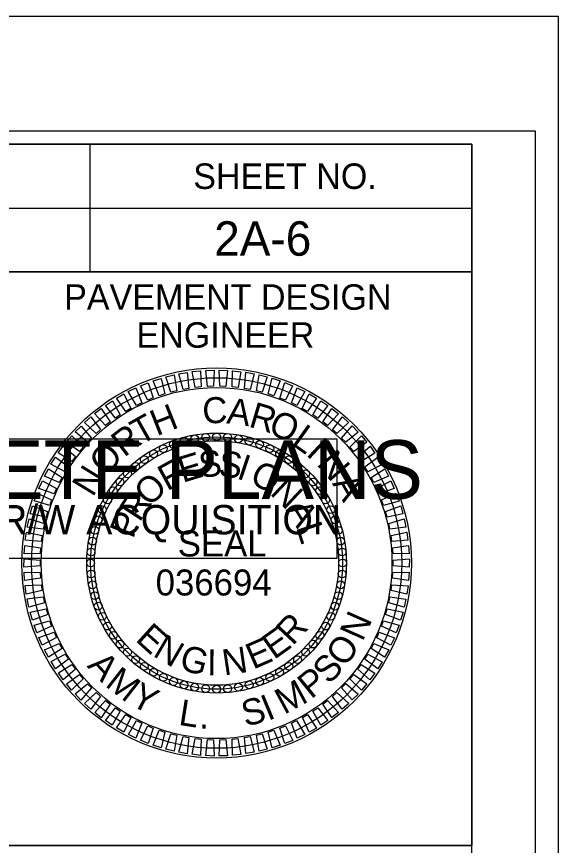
# Model space of a CAD drawing. Extents: x 958711 to 962106, y 831169 to 840840.
# Drawn here: x 960288.4 to 960394.8, y 834555.5 to 834718.1 of the extents above; entities that cross this region are included whole.
import ezdxf

# ---------------------------------------------------------------- set-up
doc = ezdxf.new("R2010")
doc.units = 0
for name, color, linetype in [('Old_Level_1', 7, 'Continuous'), ('Sheet Data Field CELL', 7, 'Continuous'), ('Sheet PE Seal Cell', 7, 'Continuous'), ('Sheet Plot Border Inside CELL', 7, 'Continuous'), ('Sheet Plot Border Outside CELL', 7, 'Continuous'), ('Sheet Sticker Exception Certification CELL', 7, 'Continuous'), ('Sheet Sticker Incomplete CELL', 7, 'Continuous'), ('Sheet Typical CELL', 7, 'Continuous')]:
    doc.layers.add(name, color=color, linetype=linetype)

msp = doc.modelspace()

# ---------------------------------------------------------------- linework, layer by layer
at = {"layer": 'Sheet PE Seal Cell'}
for points in [[(960323.48, 834645.34), (960322.91, 834648.47), (960324.55, 834648.61), (960324.64, 834645.47)], [(960325.89, 834645.55), (960325.54, 834648.71), (960327.19, 834648.74), (960327.06, 834645.6)], [(960328.31, 834645.59), (960328.18, 834648.77), (960329.83, 834648.68), (960329.48, 834645.56)], [(960330.73, 834645.46), (960330.82, 834648.64), (960332.46, 834648.44), (960331.89, 834645.35)], [(960333.13, 834645.16), (960333.44, 834648.33), (960335.06, 834648.02), (960334.28, 834644.97)], [(960316.42, 834643.71), (960315.21, 834646.66), (960316.78, 834647.14), (960317.52, 834644.08)], [(960318.73, 834644.42), (960317.73, 834647.44), (960319.34, 834647.81), (960319.86, 834644.71)], [(960321.09, 834644.96), (960320.3, 834648.05), (960321.93, 834648.3), (960322.24, 834645.17)], [(960335.51, 834644.7), (960336.04, 834647.84), (960337.63, 834647.41), (960336.64, 834644.43)], [(960337.84, 834644.07), (960338.59, 834647.17), (960340.15, 834646.63), (960338.95, 834643.72)], [(960311.96, 834641.83), (960310.35, 834644.57), (960311.85, 834645.27), (960313.01, 834642.34)], [(960314.16, 834642.85), (960312.74, 834645.7), (960314.28, 834646.29), (960315.23, 834643.29)], [(960340.13, 834643.28), (960341.1, 834646.32), (960342.61, 834645.67), (960341.21, 834642.85)], [(960342.36, 834642.34), (960343.53, 834645.3), (960345, 834644.55), (960343.41, 834641.83)], [(960309.84, 834640.65), (960308.05, 834643.28), (960309.49, 834644.08), (960310.85, 834641.24)], [(960344.51, 834641.24), (960345.89, 834644.11), (960347.3, 834643.26), (960345.53, 834640.66)], [(960307.81, 834639.34), (960305.84, 834641.83), (960307.22, 834642.73), (960308.78, 834640)], [(960346.59, 834639.99), (960348.16, 834642.75), (960349.51, 834641.81), (960347.56, 834639.34)], [(960305.88, 834637.88), (960303.74, 834640.24), (960305.05, 834641.23), (960306.79, 834638.61)], [(960348.57, 834638.6), (960350.33, 834641.25), (960351.61, 834640.21), (960349.49, 834637.89)], [(960304.05, 834636.3), (960301.75, 834638.49), (960302.99, 834639.57), (960304.91, 834637.08)], [(960350.45, 834637.07), (960352.39, 834639.59), (960353.6, 834638.47), (960351.32, 834636.3)], [(960302.34, 834634.59), (960299.89, 834636.62), (960301.06, 834637.78), (960303.14, 834635.43)], [(960352.22, 834635.42), (960354.33, 834637.8), (960355.46, 834636.59), (960353.03, 834634.59)], [(960300.75, 834632.76), (960298.16, 834634.62), (960299.25, 834635.86), (960301.49, 834633.66)], [(960353.87, 834633.65), (960356.14, 834635.88), (960357.18, 834634.59), (960354.62, 834632.76)], [(960299.29, 834630.83), (960296.58, 834632.5), (960297.58, 834633.82), (960299.97, 834631.78)], [(960355.39, 834631.77), (960357.82, 834633.83), (960358.76, 834632.48), (960356.08, 834630.83)], [(960297.97, 834628.8), (960295.15, 834630.28), (960296.05, 834631.66), (960298.58, 834629.79)], [(960356.78, 834629.79), (960359.34, 834631.67), (960360.19, 834630.26), (960357.4, 834628.8)], [(960296.8, 834626.68), (960293.88, 834627.96), (960294.68, 834629.4), (960297.34, 834627.72)], [(960358.02, 834627.71), (960360.71, 834629.41), (960361.46, 834627.94), (960358.57, 834626.68)], [(960295.77, 834624.49), (960292.78, 834625.56), (960293.47, 834627.06), (960296.24, 834625.56)], [(960359.12, 834625.55), (960361.92, 834627.07), (960362.56, 834625.55), (960359.6, 834624.49)], [(960294.91, 834622.23), (960291.84, 834623.09), (960292.43, 834624.63), (960295.3, 834623.33)], [(960360.06, 834623.32), (960362.96, 834624.64), (960363.5, 834623.08), (960360.47, 834622.23)], [(960294.2, 834619.92), (960291.08, 834620.56), (960291.56, 834622.14), (960294.51, 834621.04)], [(960360.85, 834621.04), (960363.83, 834622.14), (960364.26, 834620.55), (960361.18, 834619.92)], [(960293.65, 834617.56), (960290.5, 834617.98), (960290.87, 834619.59), (960293.89, 834618.7)], [(960361.47, 834618.7), (960364.53, 834619.59), (960364.84, 834617.98), (960361.72, 834617.56)], [(960293.27, 834615.17), (960290.09, 834615.37), (960290.35, 834617), (960293.42, 834616.33)], [(960361.93, 834616.32), (960365.04, 834617), (960365.24, 834615.37), (960362.1, 834615.17)], [(960293.06, 834612.76), (960289.87, 834612.74), (960290.02, 834614.38), (960293.13, 834613.92)], [(960362.23, 834613.92), (960365.38, 834614.38), (960365.46, 834612.74), (960362.32, 834612.76)], [(960293.01, 834610.34), (960289.84, 834610.1), (960289.87, 834611.75), (960293.01, 834611.5)], [(960362.35, 834611.5), (960365.53, 834611.74), (960365.5, 834610.1), (960362.36, 834610.34)], [(960293.14, 834607.92), (960289.99, 834607.46), (960289.9, 834609.11), (960293.05, 834609.08)], [(960362.31, 834609.08), (960365.49, 834609.1), (960365.35, 834607.46), (960362.23, 834607.92)], [(960293.43, 834605.52), (960290.32, 834604.84), (960290.12, 834606.48), (960293.26, 834606.67)], [(960362.1, 834606.67), (960365.27, 834606.47), (960365.01, 834604.84), (960361.94, 834605.52)], [(960293.89, 834603.14), (960290.84, 834602.25), (960290.52, 834603.87), (960293.64, 834604.28)], [(960361.72, 834604.28), (960364.87, 834603.86), (960364.5, 834602.25), (960361.48, 834603.14)], [(960294.52, 834600.81), (960291.53, 834599.7), (960291.11, 834601.29), (960294.19, 834601.92)], [(960361.17, 834601.92), (960364.29, 834601.28), (960363.8, 834599.7), (960360.86, 834600.8)], [(960295.3, 834598.52), (960292.4, 834597.2), (960291.87, 834598.76), (960294.9, 834599.61)], [(960360.46, 834599.61), (960363.53, 834598.75), (960362.93, 834597.21), (960360.07, 834598.51)], [(960296.25, 834596.29), (960293.45, 834594.78), (960292.8, 834596.29), (960295.77, 834597.35)], [(960359.59, 834597.35), (960362.59, 834596.28), (960361.89, 834594.79), (960359.12, 834596.28)], [(960297.34, 834594.13), (960294.66, 834592.43), (960293.91, 834593.9), (960296.79, 834595.16)], [(960358.57, 834595.16), (960361.48, 834593.88), (960360.68, 834592.44), (960358.03, 834594.13)], [(960298.59, 834592.06), (960296.03, 834590.17), (960295.18, 834591.58), (960297.97, 834593.04)], [(960357.39, 834593.04), (960360.21, 834591.56), (960359.31, 834590.18), (960356.78, 834592.05)], [(960299.98, 834590.07), (960297.55, 834588.01), (960296.61, 834589.36), (960299.29, 834591.01)], [(960356.07, 834591.01), (960358.78, 834589.34), (960357.79, 834588.03), (960355.39, 834590.07)], [(960301.5, 834588.19), (960299.22, 834585.97), (960298.19, 834587.25), (960300.74, 834589.08)], [(960354.61, 834589.08), (960357.2, 834587.23), (960356.12, 834585.98), (960353.87, 834588.18)], [(960303.15, 834586.42), (960301.03, 834584.04), (960299.91, 834585.25), (960302.33, 834587.25)], [(960353.03, 834587.26), (960355.48, 834585.22), (960354.31, 834584.06), (960352.22, 834586.41)], [(960304.92, 834584.77), (960302.97, 834582.25), (960301.77, 834583.37), (960304.05, 834585.54)], [(960351.31, 834585.55), (960353.62, 834583.35), (960352.37, 834582.27), (960350.45, 834584.76)], [(960306.8, 834583.24), (960305.03, 834580.59), (960303.75, 834581.63), (960305.87, 834583.95)], [(960349.49, 834583.96), (960351.63, 834581.61), (960350.31, 834580.61), (960348.57, 834583.24)], [(960308.78, 834581.85), (960307.2, 834579.09), (960305.85, 834580.03), (960307.81, 834582.5)], [(960347.55, 834582.5), (960349.53, 834580.01), (960348.14, 834579.11), (960346.59, 834581.85)], [(960310.85, 834580.61), (960309.47, 834577.74), (960308.06, 834578.59), (960309.84, 834581.18)], [(960345.52, 834581.19), (960347.32, 834578.56), (960345.87, 834577.76), (960344.52, 834580.6)], [(960313.01, 834579.51), (960311.83, 834576.55), (960310.36, 834577.3), (960311.96, 834580.01)], [(960315.23, 834578.56), (960314.27, 834575.52), (960312.75, 834576.17), (960314.15, 834578.99)], [(960341.21, 834578.99), (960342.62, 834576.14), (960341.08, 834575.55), (960340.13, 834578.55)], [(960343.4, 834580.02), (960345.01, 834577.27), (960343.52, 834576.57), (960342.36, 834579.5)], [(960317.52, 834577.77), (960316.77, 834574.68), (960315.21, 834575.21), (960316.41, 834578.12)], [(960319.86, 834577.14), (960319.33, 834574), (960317.73, 834574.43), (960318.73, 834577.42)], [(960322.24, 834576.68), (960321.92, 834573.51), (960320.3, 834573.82), (960321.09, 834576.87)], [(960334.28, 834576.88), (960335.06, 834573.8), (960333.44, 834573.54), (960333.13, 834576.67)], [(960336.63, 834577.42), (960337.64, 834574.4), (960336.03, 834574.03), (960335.51, 834577.13)], [(960338.95, 834578.13), (960340.16, 834575.18), (960338.58, 834574.7), (960337.84, 834577.76)], [(960324.64, 834576.38), (960324.55, 834573.2), (960322.91, 834573.4), (960323.48, 834576.5)], [(960327.05, 834576.25), (960327.18, 834573.07), (960325.54, 834573.16), (960325.89, 834576.29)], [(960329.47, 834576.29), (960329.83, 834573.13), (960328.18, 834573.1), (960328.31, 834576.24)], [(960331.88, 834576.5), (960332.46, 834573.37), (960330.81, 834573.23), (960330.73, 834576.37)]]:
    msp.add_lwpolyline(points, close=True, dxfattribs=at)
for centre, radius in [((960327.68, 834610.92), 38.25), ((960327.68, 834610.92), 36.34), ((960327.68, 834610.92), 34.43), ((960327.68, 834610.92), 25.5), ((960327.68, 834610.92), 24.74), ((960321.28, 834634.82), 0.765), ((960323.39, 834635.28), 0.765), ((960325.53, 834635.56), 0.765), ((960327.68, 834635.66), 0.765), ((960329.84, 834635.56), 0.765), ((960331.98, 834635.28), 0.765), ((960334.09, 834634.82), 0.765), ((960327.68, 834610.92), 23.97), ((960317.23, 834633.34), 0.765), ((960319.22, 834634.17), 0.765), ((960336.14, 834634.17), 0.765), ((960338.14, 834633.34), 0.765), ((960315.31, 834632.34), 0.765), ((960340.05, 834632.34), 0.765), ((960311.78, 834629.87), 0.765), ((960313.49, 834631.18), 0.765), ((960341.87, 834631.18), 0.765), ((960343.58, 834629.87), 0.765), ((960310.19, 834628.41), 0.765), ((960345.17, 834628.41), 0.765), ((960308.73, 834626.82), 0.765), ((960346.63, 834626.82), 0.765), ((960307.42, 834625.11), 0.765), ((960347.95, 834625.11), 0.765), ((960306.26, 834623.29), 0.765), ((960349.11, 834623.29), 0.765), ((960305.26, 834621.38), 0.765), ((960350.1, 834621.38), 0.765), ((960304.44, 834619.38), 0.765), ((960350.93, 834619.38), 0.765), ((960303.79, 834617.32), 0.765), ((960351.58, 834617.32), 0.765), ((960303.32, 834615.22), 0.765), ((960352.04, 834615.22), 0.765), ((960303.04, 834613.08), 0.765), ((960352.33, 834613.08), 0.765), ((960302.95, 834610.92), 0.765), ((960352.42, 834610.92), 0.765), ((960303.04, 834608.76), 0.765), ((960352.33, 834608.76), 0.765), ((960303.32, 834606.63), 0.765), ((960352.04, 834606.63), 0.765), ((960303.79, 834604.52), 0.765), ((960351.58, 834604.52), 0.765), ((960304.44, 834602.46), 0.765), ((960350.93, 834602.46), 0.765), ((960305.26, 834600.47), 0.765), ((960350.1, 834600.47), 0.765), ((960306.26, 834598.55), 0.765), ((960349.11, 834598.55), 0.765), ((960307.42, 834596.73), 0.765), ((960347.95, 834596.73), 0.765), ((960308.73, 834595.02), 0.765), ((960346.63, 834595.02), 0.765), ((960310.19, 834593.43), 0.765), ((960345.17, 834593.43), 0.765), ((960311.78, 834591.97), 0.765), ((960313.49, 834590.66), 0.765), ((960341.87, 834590.66), 0.765), ((960343.58, 834591.97), 0.765), ((960315.31, 834589.5), 0.765), ((960340.05, 834589.5), 0.765), ((960317.23, 834588.5), 0.765), ((960319.22, 834587.68), 0.765), ((960336.14, 834587.68), 0.765), ((960338.14, 834588.5), 0.765), ((960321.28, 834587.03), 0.765), ((960323.39, 834586.56), 0.765), ((960325.53, 834586.28), 0.765), ((960327.68, 834586.18), 0.765), ((960329.84, 834586.28), 0.765), ((960331.98, 834586.56), 0.765), ((960334.09, 834587.03), 0.765)]:
    msp.add_circle(centre, radius, dxfattribs=at)
at = {"layer": 'Sheet Plot Border Inside CELL'}
msp.add_lwpolyline([(960390.3, 834695.64), (958723.8, 834695.64), (958723.8, 833640.54), (960390.3, 833640.54)], close=True, dxfattribs=at)
at = {"layer": 'Sheet Plot Border Outside CELL'}
msp.add_lwpolyline([(960394.8, 834718.09), (958710.8, 834718.09), (958710.8, 833618.09), (960394.8, 833618.09)], close=True, dxfattribs=at)
at = {"layer": 'Sheet Sticker Exception Certification CELL'}
msp.add_line((960177.75, 834555.54), (960377.79, 834555.54), dxfattribs=at)
at = {"layer": 'Sheet Sticker Incomplete CELL'}
msp.add_lwpolyline([(960204.3, 834611.79), (960204.3, 834635.29), (960351.3, 834635.29), (960351.3, 834611.79)], close=True, dxfattribs=at)
at = {"layer": 'Sheet Typical CELL'}
for p, q in [((960302.8, 834693.04), (960302.8, 834668.04)), ((960177.75, 834680.54), (960377.8, 834680.54))]:
    msp.add_line(p, q, dxfattribs=at)
for points in [[(960377.8, 834693.09), (958877.8, 834693.09), (958877.8, 833643.09), (960377.8, 833643.09)], [(960177.75, 834693.09), (960377.8, 834693.09), (960377.8, 834668.04), (960177.75, 834668.04)], [(960277.8, 834668.04), (960377.8, 834668.04), (960377.8, 834555.54), (960277.8, 834555.54)]]:
    msp.add_lwpolyline(points, close=True, dxfattribs=at)

# ---------------------------------------------------------------- texts
at = {"layer": 'Old_Level_1'}
for s, rotation, p in [('N', 66.0368, (960356.35, 834595.37)), ('O', 55.3117, (960352.96, 834590.3)), ('A', 312.9092, (960302.12, 834590.66)), ('S', 47.1983, (960349.8, 834586.94)), ('M', 321.9567, (960305.62, 834586.9)), ('P', 39.2185, (960346.25, 834584.11)), ('Y', 332.6628, (960310.47, 834583.22)), ('M', 28.5124, (960340.95, 834581.12)), ('I', 22.5724, (960337.79, 834579.91)), ('L', 351.0246, (960320.07, 834579.2)), ('S', 14.4591, (960333.32, 834578.79)), ('.', 358.4898, (960324.26, 834578.48))]:
    msp.add_text(s, height=5.1, rotation=rotation, dxfattribs=at).set_placement(p)
at = {"layer": 'Sheet Data Field CELL'}
msp.add_text('2A-6', height=6.75, dxfattribs=at).set_placement((960327.21, 834671.19))
at = {"layer": 'Sheet PE Seal Cell'}
for s, rotation, p in [('C', 1.9618, (960324.96, 834638.26)), ('H', 21.601, (960315.93, 834635.75)), ('A', 352.4568, (960329.51, 834638.33)), ('R', 343.4093, (960333.8, 834637.7)), ('T', 29.3903, (960312.67, 834633.93)), ('O', 335.2006, (960337.56, 834636.56)), ('R', 37.5989, (960309.54, 834631.55)), ('L', 324.4755, (960342.16, 834634.27)), ('I', 317.0103, (960345.07, 834632.19)), ('O', 48.3241, (960306.02, 834627.82)), ('E', 16.986, (960321.02, 834626.62)), ('S', 5.2237, (960324.36, 834627.65)), ('S', 353.2648, (960327.9, 834627.97)), ('I', 341.3058, (960331.43, 834627.56)), ('N', 311.0704, (960347.18, 834630.28)), ('F', 28.6639, (960317.98, 834624.95)), ('O', 332.5504, (960333.92, 834626.79)), ('N', 58.5345, (960303.37, 834623.71)), ('O', 44.4727, (960314.53, 834621.77)), ('N', 316.7416, (960338, 834624.5)), ('A', 300.8599, (960350.3, 834626.52)), ('R', 56.5721, (960312.55, 834618.77)), ('A', 301.6915, (960341.18, 834621.35)), ('P', 68.3344, (960311.26, 834615.52)), ('L', 288.3556, (960343.22, 834617.96)), ('R', 47.043, (960342.61, 834594.58)), ('E', 317.8506, (960311.56, 834595.76)), ('E', 35.2807, (960338.97, 834591.88)), ('N', 329.6129, (960314.98, 834592.79)), ('E', 23.5185, (960334.85, 834589.98)), ('G', 344.6629, (960320.13, 834590.12)), ('I', 359.713, (960325.79, 834588.87)), ('N', 8.4684, (960329.17, 834588.84))]:
    msp.add_text(s, height=5.1, rotation=rotation, dxfattribs=at).set_placement(p)
for s, p in [('SEAL', (960320.06, 834612.2)), ('036694', (960315.72, 834604.55))]:
    msp.add_text(s, height=5.101, dxfattribs=at).set_placement(p)
at = {"layer": 'Sheet Sticker Incomplete CELL'}
for s, height, p in [('INCOMPLETE PLANS', 11.52, (960213.25, 834623.49)), ('DO NOT USE FOR R/W ACQUISITION', 5.76, (960216.5, 834616.54))]:
    msp.add_text(s, height=height, dxfattribs=at).set_placement(p)
at = {"layer": 'Sheet Typical CELL'}
for s, height, p in [('SHEET NO.', 5, (960323.1, 834684.29)), ('PAVEMENT DESIGN', 5.0001, (960297.75, 834660.59)), ('ENGINEER', 5, (960311.95, 834653.14))]:
    msp.add_text(s, height=height, dxfattribs=at).set_placement(p)

doc.saveas('drawing.dxf')
